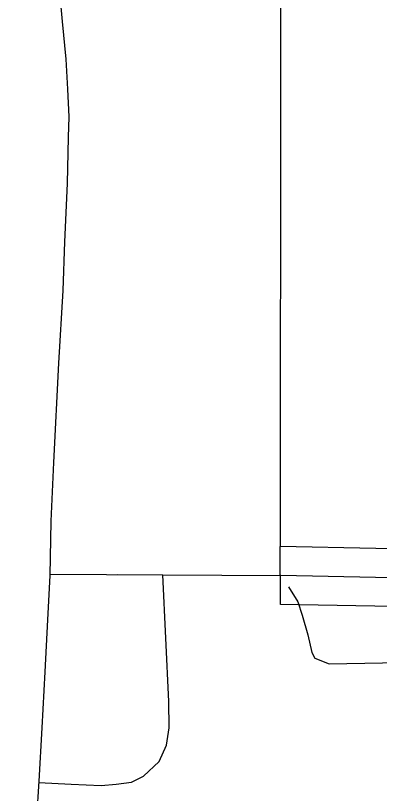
# Model space of a CAD drawing. Extents: x 813775 to 1157140, y 1757555 to 1979907.
# Drawn here: x 997785 to 999676, y 1863782 to 1867821 of the extents above; entities that cross this region are included whole.
import ezdxf

# ---------------------------------------------------------------- set-up
doc = ezdxf.new("R2010")
doc.units = 0
for name, color, linetype in [('Level 15', 7, 'Continuous'), ('Level 32', 7, 'Continuous'), ('Level 33', 7, 'Continuous'), ('Level 34', 7, 'Continuous'), ('Level 45', 7, 'Continuous'), ('Level 6', 7, 'Continuous')]:
    doc.layers.add(name, color=color, linetype=linetype)

msp = doc.modelspace()

# ---------------------------------------------------------------- linework, layer by layer
at = {"layer": 'Level 15'}
for points in [[(997906.9, 1863844.4), (997922.6, 1864121.7), (997939.1, 1864412.9), (997952.8, 1864682.4), (997964, 1864912.7), (997969.5, 1865195.4), (997983, 1865500.9), (998010.3, 1866015.4), (998032.3, 1866393.3), (998040.6, 1866647), (998054.3, 1866948.5), (998059.9, 1867189.1), (998062.8, 1867295.8), (998056.9, 1867439.3), (998048.3, 1867594.6), (998028.7, 1867790.6), (998014.8, 1867947), (997976, 1868260.4), (997940.5, 1868556.2), (997885.8, 1869046.5), (997787.3, 1869877.5), (997713.3, 1870586.2), (997652.7, 1871084.7), (997597.9, 1871523)], [(999240.6, 1860098.7), (998916, 1860603.4), (998720.5, 1860909.1), (998449.3, 1861317.5), (998224.2, 1861668.9), (998136, 1861811.7), (998035, 1861998.6), (997986.9, 1862109.2), (997940.2, 1862233.2), (997916.8, 1862333.8), (997891, 1862449.7), (997877.9, 1862519.7), (997873.5, 1862594.8), (997868.3, 1862758.9), (997870.9, 1863026.3), (997892.9, 1863532.7), (997896.1, 1863655.5), (997906.9, 1863844.4)]]:
    msp.add_lwpolyline(points, dxfattribs=at)
at = {"layer": 'Level 32'}
for points in [[(1000175.5, 1865047.7), (1000133.2, 1865047.2), (999657.7, 1865053.7), (999160.6, 1865063.6)], [(1000179, 1864747.7), (1000132.8, 1864747.2), (999652.6, 1864753.7), (999161.3, 1864763.6), (999160.6, 1865063.6)]]:
    msp.add_lwpolyline(points, dxfattribs=at)
at = {"layer": 'Level 33'}
for points in [[(997964.1, 1864919.8), (998549.8, 1864916.8)], [(998313.3, 1864920.1), (998313.3, 1864920.1)], [(998549.8, 1864916.8), (999164.3, 1864913.5)]]:
    msp.add_lwpolyline(points, dxfattribs=at)
at = {"layer": 'Level 34'}
for points in [[(997906.6, 1863839.2), (998073.6, 1863829.6), (998229.4, 1863822.9), (998307.3, 1863829.6), (998387.4, 1863840.7), (998449.7, 1863871.9), (998532.1, 1863947.6), (998569.9, 1864032.3), (998583.2, 1864121.4), (998581, 1864259.5), (998549.8, 1864916.8)], [(999202.9, 1864854.6), (999252, 1864776), (999274.9, 1864707.2), (999304.3, 1864605.6), (999324, 1864513.9), (999340.3, 1864484.4), (999415.6, 1864454.9), (999968.7, 1864464.8), (1000528.4, 1864464.8), (1001160, 1864445.1), (1001343.3, 1864435.3), (1001533.1, 1864435.3), (1001634.6, 1864432), (1001722.9, 1864468), (1001798.2, 1864513.9)]]:
    msp.add_lwpolyline(points, dxfattribs=at)
at = {"layer": 'Level 45'}
msp.add_lwpolyline([(1001222.8, 1864841.5), (1001147.6, 1864880.8), (1001072.3, 1864890.6), (1000764.7, 1864893.9), (1000417.7, 1864900.4), (1000133, 1864897.2), (999655.2, 1864903.7), (999164.3, 1864913.5)], dxfattribs=at)
at = {"layer": 'Level 6'}
msp.add_lwpolyline([(997845.8, 1870222.5), (999164.2, 1870209.4), (999160.6, 1865062.2)], dxfattribs=at)

doc.saveas('drawing.dxf')
